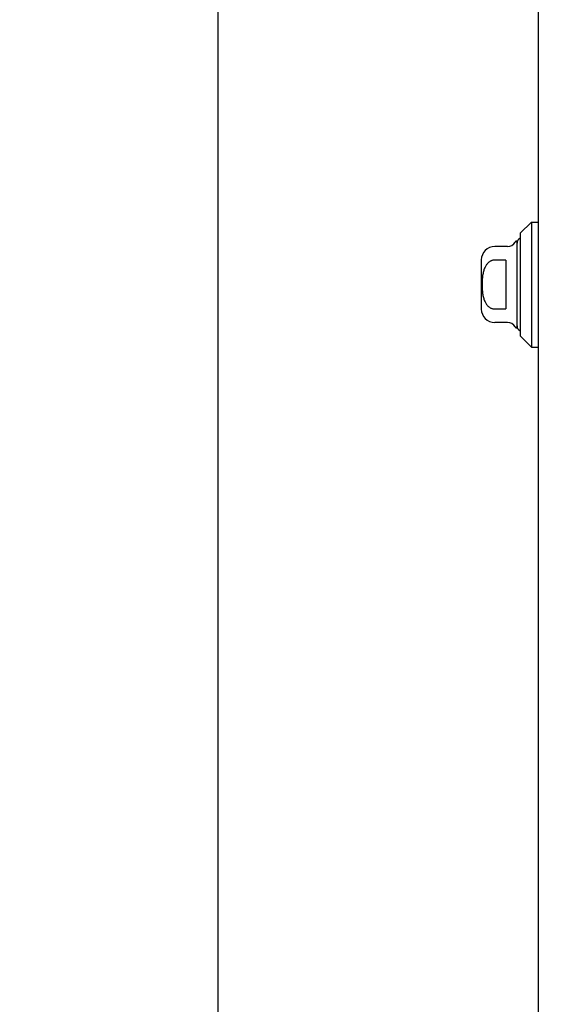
# Model space of a CAD drawing. Header units: inches. Extents: x 0 to 227, y 0 to 147.
# Tile 261 of 272: x 113.46 to 118.07, y 90.02 to 98.7. Entities that reach past the tile are written whole.
import ezdxf

# ---------------------------------------------------------------- set-up
doc = ezdxf.new("R2010")
doc.units = ezdxf.units.IN
doc.header["$LTSCALE"] = 12.466667
doc.header["$MEASUREMENT"] = 0
doc.layers.get('0').update_dxf_attribs({"linetype": 'CONTINUOUS'})
doc.layers.add('DIMENSIONS', color=7, linetype='CONTINUOUS')
doc.layers.add('RIGHTHAND_DOOR_ASSEMBLY', color=7, linetype='CONTINUOUS')
doc.styles.get("Standard").update_dxf_attribs({"font": 'arial.ttf'})
doc.dimstyles.new('DIMSTYLE_1', dxfattribs={"dimtxt": 1, "dimasz": 1.333333, "dimexe": 0.09, "dimexo": 0.07, "dimgap": 0.0375, "dimtad": 0, "dimtih": 1, "dimtoh": 1, "dimzin": 4, "dimdsep": 46, "dimtxsty": 'Standard', "dimblk": '_FILLED', "dimblk1": '_FILLED', "dimblk2": '_FILLED', "dimcen": 0.09, "dimadec": 3, "dimazin": 1, "dimtfac": 1, "dimtdec": 3, "dimtofl": 0, "dimtmove": 0, "dimatfit": 3, "dimldrblk": '_FILLED', "dimfxl": 0, "dimtolj": 1, "dimtzin": 4, "dimarcsym": 0})

# ---------------------------------------------------------------- blocks, each defined once
blk = doc.blocks.new('_FILLED')
at = {"color": 0, "linetype": 'ByBlock'}
blk.add_solid([(0, 0), (-1, 0.2), (-1, -0.2)], dxfattribs=at)
blk = doc.blocks.new('*D12')
at = {"layer": 'DIMENSIONS', "color": 2, "linetype": 'Continuous'}
for p, q in [((118.2684, 101.6174), (114.005, 101.6174)), ((115.205, 101.6174), (115.205, 72.6174)), ((115.205, 41.6174), (115.205, 70.6174)), ((118.2794, 41.6174), (114.005, 41.6174))]:
    blk.add_line(p, q, dxfattribs=at)
at = {"layer": 'DIMENSIONS', "color": 2, "linetype": 'Continuous', "xscale": 1.3333333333, "yscale": 1.3333333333, "zscale": 1.3333333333}
for p, rotation in [((115.205, 101.6174), 90), ((115.205, 41.6174), 270)]:
    blk.add_blockref('_FILLED', p, dxfattribs=dict(at, rotation=rotation))
at = {"layer": 'DIMENSIONS', "color": 2, "linetype": 'Continuous', "insert": (115.205, 72.1174), "char_height": 1, "width": 3.494424, "attachment_point": 2, "line_spacing_factor": 0.9}
blk.add_mtext('60.00', dxfattribs=at)

msp = doc.modelspace()

# ---------------------------------------------------------------- linework, layer by layer
at = {"layer": 'RIGHTHAND_DOOR_ASSEMBLY', "color": 3, "linetype": 'Continuous'}
msp.add_line((118.0277, 101.2324), (118.0277, 42.0024), dxfattribs=at)
at = {"layer": 'RIGHTHAND_DOOR_ASSEMBLY', "color": 7, "linetype": 'Continuous'}
for p, q in [((117.8702, 96.8201), (117.9686, 96.9186)), ((117.9686, 96.9186), (117.9686, 95.8162)), ((117.9686, 96.9186), (118.0277, 96.9186)), ((117.8702, 96.8201), (117.8702, 95.9146)), ((117.7574, 96.702), (117.6458, 96.702)), ((117.8427, 95.9835), (117.8427, 96.7513)), ((117.5277, 96.5839), (117.5277, 96.1509)), ((117.7442, 96.583), (117.6458, 96.583)), ((117.7442, 96.583), (117.7442, 96.1518)), ((117.6458, 96.1518), (117.7442, 96.1518)), ((117.7574, 96.0327), (117.6458, 96.0327)), ((117.8702, 95.9146), (117.9686, 95.8162)), ((117.9686, 95.8162), (118.0277, 95.8162))]:
    msp.add_line(p, q, dxfattribs=at)
msp.add_lwpolyline([(117.6458, 96.583), (117.6415, 96.5829), (117.6371, 96.5825), (117.6328, 96.5819), (117.6285, 96.581), (117.6241, 96.5799), (117.6198, 96.5785), (117.6156, 96.5769), (117.6113, 96.5749), (117.607, 96.5727), (117.6028, 96.5702), (117.5986, 96.5674), (117.5945, 96.5643), (117.5904, 96.5609), (117.5863, 96.5571), (117.5823, 96.553), (117.5784, 96.5485), (117.5745, 96.5436), (117.5707, 96.5383), (117.5671, 96.5325), (117.5635, 96.5263), (117.5601, 96.5197), (117.5569, 96.5128), (117.554, 96.5055), (117.5512, 96.4979), (117.5487, 96.49), (117.5464, 96.4818), (117.5444, 96.4734), (117.5425, 96.4647), (117.5409, 96.4558), (117.5395, 96.4467), (117.5382, 96.4373), (117.5372, 96.4278), (117.5363, 96.418), (117.5357, 96.4081), (117.5351, 96.3981), (117.5348, 96.388), (117.5345, 96.3778), (117.5345, 96.3676), (117.5345, 96.3573), (117.5347, 96.3471), (117.5351, 96.337), (117.5356, 96.327), (117.5363, 96.3171), (117.5372, 96.3074), (117.5382, 96.2978), (117.5394, 96.2885), (117.5408, 96.2793), (117.5424, 96.2704), (117.5443, 96.2618), (117.5463, 96.2534), (117.5486, 96.2452), (117.5511, 96.2372), (117.5539, 96.2295), (117.5569, 96.2222), (117.5601, 96.2152), (117.5635, 96.2085), (117.567, 96.2023), (117.5707, 96.1965), (117.5745, 96.1912), (117.5784, 96.1863), (117.5823, 96.1818), (117.5863, 96.1777), (117.5904, 96.1739), (117.5945, 96.1705), (117.5986, 96.1674), (117.6028, 96.1646), (117.607, 96.1621), (117.6113, 96.1599), (117.6155, 96.1579), (117.6198, 96.1563), (117.6241, 96.1549), (117.6285, 96.1538), (117.6328, 96.1529), (117.6371, 96.1523), (117.6415, 96.1519), (117.6458, 96.1518)], dxfattribs=at)
for centre, radius, start, end in [((117.6458, 96.5839), 0.1181, 90, 180), ((117.7574, 96.7808), 0.0787, 270, 330), ((117.8426, 96.7316), 0.0197, 89.88541, 150), ((117.8919, 96.7316), 0.0492, 116.11489, 180), ((117.6458, 96.1509), 0.1181, 180, 270), ((117.7574, 95.954), 0.0787, 30, 90), ((117.8919, 96.0032), 0.0492, 180, 243.88511), ((117.8426, 96.0032), 0.0197, 210, 270.11459)]:
    msp.add_arc(centre, radius, start, end, dxfattribs=at)

# ---------------------------------------------------------------- dimensions: what is measured, and where the dimension line sits
at = {"layer": 'DIMENSIONS', "color": 2, "linetype": 'Continuous'}
dim = msp.add_linear_dim(base=(115.205, 101.6174), p1=(118.3494, 41.6174), p2=(118.3384, 101.6174), angle=90, dimstyle='DIMSTYLE_1', dxfattribs=at)
dim.commit()
dim.dimension.update_dxf_attribs({"geometry": '*D12', "text_midpoint": (115.1973, 71.6118), "dimtype": 160})

doc.saveas('drawing.dxf')
